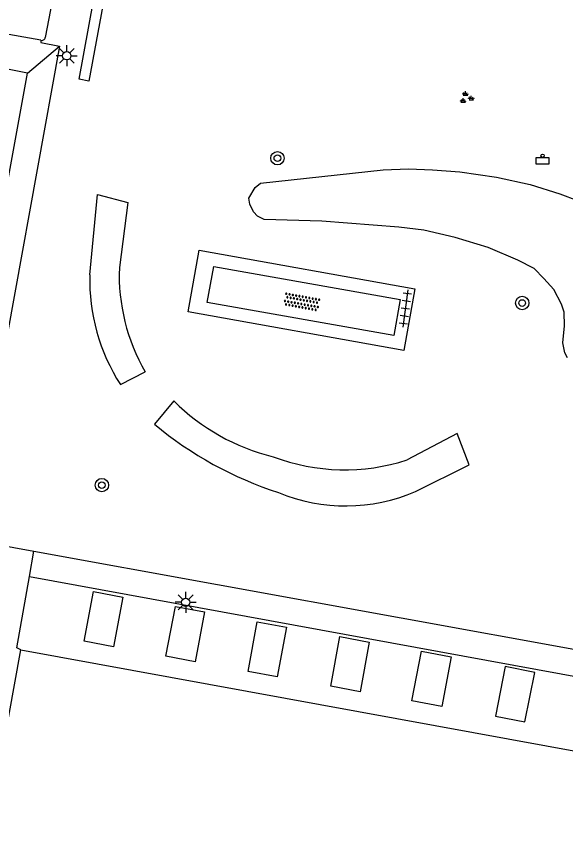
# Model space of a CAD drawing. Extents: x 132999 to 136000, y 398499 to 400501.
# Drawn here: x 133228.81 to 133261.62, y 399856.93 to 399905.46 of the extents above; entities that cross this region are included whole.
import ezdxf

# ---------------------------------------------------------------- set-up
doc = ezdxf.new("R2010")
doc.units = 0
for name, color, linetype in [('gg-bbg-bijgebouw', 7, 'Continuous'), ('gg-bbg-hoofdgebouw', 7, 'Continuous'), ('gg-knt-verharding', 7, 'Continuous'), ('gt-grn-groengrens', 7, 'Continuous'), ('gt-grn-weggrens', 7, 'Continuous'), ('gt-symb-afvalbak', 7, 'Continuous'), ('gt-symb-boom', 7, 'Continuous'), ('gt-symb-groenvak', 7, 'Continuous'), ('gt-symb-lichtmast', 7, 'Continuous'), ('gt-symb-overige verharding', 7, 'Continuous'), ('gt-symb-tegel verharding', 7, 'Continuous')]:
    doc.layers.add(name, color=color, linetype=linetype)

# ---------------------------------------------------------------- blocks, each defined once
blk = doc.blocks.new('gt0-BOOM')
at = {"layer": 'gt-symb-boom'}
for radius in [0.4, 0.2]:
    blk.add_circle((0, 0), radius, dxfattribs=at)
blk = doc.blocks.new('gt0-LMAST')
at = {"layer": 'gt-symb-lichtmast'}
for p, q in [((-0.005, 0.246), (-0.005, 0.621)), ((-0.182, 0.173), (-0.447, 0.438)), ((0.172, 0.173), (0.437, 0.438)), ((-0.255, -0.004), (-0.63, -0.004)), ((-0.182, -0.181), (-0.447, -0.446)), ((-0.005, -0.254), (-0.005, -0.629)), ((0.437, -0.446), (0.172, -0.181)), ((0.245, -0.004), (0.62, -0.004))]:
    blk.add_line(p, q, dxfattribs=at)
blk.add_circle((-0.005, -0.004), 0.25, dxfattribs=at)
blk = doc.blocks.new('gt0-OVH')
at = {"layer": 'gt-symb-overige verharding'}
for points in [[(-0.972, 0.298), (-0.967, 0.308), (-0.965, 0.319), (-0.966, 0.33), (-0.971, 0.34), (-0.978, 0.348), (-0.988, 0.353), (-0.999, 0.355), (-1.01, 0.354), (-1.02, 0.349), (-1.028, 0.342), (-1.033, 0.332), (-1.035, 0.321), (-1.034, 0.31), (-1.029, 0.3), (-1.022, 0.292), (-1.012, 0.287), (-1.001, 0.285), (-0.99, 0.286), (-0.98, 0.291)], [(-0.872, 0.106), (-0.867, 0.116), (-0.865, 0.126), (-0.866, 0.137), (-0.871, 0.147), (-0.878, 0.156), (-0.888, 0.161), (-0.899, 0.163), (-0.91, 0.162), (-0.92, 0.157), (-0.928, 0.15), (-0.933, 0.14), (-0.935, 0.129), (-0.934, 0.118), (-0.929, 0.108), (-0.922, 0.1), (-0.912, 0.095), (-0.901, 0.092), (-0.89, 0.094), (-0.88, 0.098)], [(-0.772, 0.298), (-0.767, 0.308), (-0.765, 0.319), (-0.766, 0.33), (-0.771, 0.34), (-0.778, 0.348), (-0.788, 0.353), (-0.799, 0.355), (-0.81, 0.354), (-0.82, 0.349), (-0.828, 0.342), (-0.833, 0.332), (-0.835, 0.321), (-0.834, 0.31), (-0.829, 0.3), (-0.822, 0.292), (-0.812, 0.287), (-0.801, 0.285), (-0.79, 0.286), (-0.78, 0.291)], [(-0.672, 0.106), (-0.667, 0.116), (-0.665, 0.126), (-0.666, 0.137), (-0.671, 0.147), (-0.678, 0.156), (-0.688, 0.161), (-0.699, 0.163), (-0.71, 0.162), (-0.72, 0.157), (-0.728, 0.15), (-0.733, 0.14), (-0.735, 0.129), (-0.734, 0.118), (-0.729, 0.108), (-0.722, 0.1), (-0.712, 0.095), (-0.701, 0.092), (-0.69, 0.094), (-0.68, 0.098)], [(-0.572, 0.298), (-0.567, 0.308), (-0.565, 0.319), (-0.566, 0.33), (-0.571, 0.34), (-0.578, 0.348), (-0.588, 0.353), (-0.599, 0.355), (-0.61, 0.354), (-0.62, 0.349), (-0.628, 0.342), (-0.633, 0.332), (-0.635, 0.321), (-0.634, 0.31), (-0.629, 0.3), (-0.622, 0.292), (-0.612, 0.287), (-0.601, 0.285), (-0.59, 0.286), (-0.58, 0.291)], [(-0.472, 0.106), (-0.467, 0.116), (-0.465, 0.126), (-0.466, 0.137), (-0.471, 0.147), (-0.478, 0.156), (-0.488, 0.161), (-0.499, 0.163), (-0.51, 0.162), (-0.52, 0.157), (-0.528, 0.15), (-0.533, 0.14), (-0.535, 0.129), (-0.534, 0.118), (-0.529, 0.108), (-0.522, 0.1), (-0.512, 0.095), (-0.501, 0.092), (-0.49, 0.094), (-0.48, 0.098)], [(-0.372, 0.298), (-0.367, 0.308), (-0.365, 0.319), (-0.366, 0.33), (-0.371, 0.34), (-0.378, 0.348), (-0.388, 0.353), (-0.399, 0.355), (-0.41, 0.354), (-0.42, 0.349), (-0.428, 0.342), (-0.433, 0.332), (-0.435, 0.321), (-0.434, 0.31), (-0.429, 0.3), (-0.422, 0.292), (-0.412, 0.287), (-0.401, 0.285), (-0.39, 0.286), (-0.38, 0.291)], [(-0.272, 0.106), (-0.267, 0.116), (-0.265, 0.126), (-0.266, 0.137), (-0.271, 0.147), (-0.278, 0.156), (-0.288, 0.161), (-0.299, 0.163), (-0.31, 0.162), (-0.32, 0.157), (-0.328, 0.15), (-0.333, 0.14), (-0.335, 0.129), (-0.334, 0.118), (-0.329, 0.108), (-0.322, 0.1), (-0.312, 0.095), (-0.301, 0.092), (-0.29, 0.094), (-0.28, 0.098)], [(-0.172, 0.298), (-0.167, 0.308), (-0.165, 0.319), (-0.166, 0.33), (-0.171, 0.34), (-0.178, 0.348), (-0.188, 0.353), (-0.199, 0.355), (-0.21, 0.354), (-0.22, 0.349), (-0.228, 0.342), (-0.233, 0.332), (-0.235, 0.321), (-0.234, 0.31), (-0.229, 0.3), (-0.222, 0.292), (-0.212, 0.287), (-0.201, 0.285), (-0.19, 0.286), (-0.18, 0.291)], [(-0.072, 0.106), (-0.067, 0.116), (-0.065, 0.126), (-0.066, 0.137), (-0.071, 0.147), (-0.078, 0.156), (-0.088, 0.161), (-0.099, 0.163), (-0.11, 0.162), (-0.12, 0.157), (-0.128, 0.15), (-0.133, 0.14), (-0.135, 0.129), (-0.134, 0.118), (-0.129, 0.108), (-0.122, 0.1), (-0.112, 0.095), (-0.101, 0.092), (-0.09, 0.094), (-0.08, 0.098)], [(0.028, 0.298), (0.033, 0.308), (0.035, 0.319), (0.034, 0.33), (0.029, 0.34), (0.022, 0.348), (0.012, 0.353), (0.001, 0.355), (-0.01, 0.354), (-0.02, 0.349), (-0.028, 0.342), (-0.033, 0.332), (-0.035, 0.321), (-0.034, 0.31), (-0.029, 0.3), (-0.022, 0.292), (-0.012, 0.287), (-0.001, 0.285), (0.01, 0.286), (0.02, 0.291)], [(0.128, 0.106), (0.133, 0.116), (0.135, 0.126), (0.134, 0.137), (0.129, 0.147), (0.122, 0.156), (0.112, 0.161), (0.101, 0.163), (0.09, 0.162), (0.08, 0.157), (0.072, 0.15), (0.067, 0.14), (0.065, 0.129), (0.066, 0.118), (0.071, 0.108), (0.078, 0.1), (0.088, 0.095), (0.099, 0.092), (0.11, 0.094), (0.12, 0.098)], [(0.228, 0.298), (0.233, 0.308), (0.235, 0.319), (0.234, 0.33), (0.229, 0.34), (0.222, 0.348), (0.212, 0.353), (0.201, 0.355), (0.19, 0.354), (0.18, 0.349), (0.172, 0.342), (0.167, 0.332), (0.165, 0.321), (0.166, 0.31), (0.171, 0.3), (0.178, 0.292), (0.188, 0.287), (0.199, 0.285), (0.21, 0.286), (0.22, 0.291)], [(0.328, 0.106), (0.333, 0.116), (0.335, 0.126), (0.334, 0.137), (0.329, 0.147), (0.322, 0.156), (0.312, 0.161), (0.301, 0.163), (0.29, 0.162), (0.28, 0.157), (0.272, 0.15), (0.267, 0.14), (0.265, 0.129), (0.266, 0.118), (0.271, 0.108), (0.278, 0.1), (0.288, 0.095), (0.299, 0.092), (0.31, 0.094), (0.32, 0.098)], [(0.428, 0.298), (0.433, 0.308), (0.435, 0.319), (0.434, 0.33), (0.429, 0.34), (0.422, 0.348), (0.412, 0.353), (0.401, 0.355), (0.39, 0.354), (0.38, 0.349), (0.372, 0.342), (0.367, 0.332), (0.365, 0.321), (0.366, 0.31), (0.371, 0.3), (0.378, 0.292), (0.388, 0.287), (0.399, 0.285), (0.41, 0.286), (0.42, 0.291)], [(0.528, 0.106), (0.533, 0.116), (0.535, 0.126), (0.534, 0.137), (0.529, 0.147), (0.522, 0.156), (0.512, 0.161), (0.501, 0.163), (0.49, 0.162), (0.48, 0.157), (0.472, 0.15), (0.467, 0.14), (0.465, 0.129), (0.466, 0.118), (0.471, 0.108), (0.478, 0.1), (0.488, 0.095), (0.499, 0.092), (0.51, 0.094), (0.52, 0.098)], [(0.628, 0.298), (0.633, 0.308), (0.635, 0.319), (0.634, 0.33), (0.629, 0.34), (0.622, 0.348), (0.612, 0.353), (0.601, 0.355), (0.59, 0.354), (0.58, 0.349), (0.572, 0.342), (0.567, 0.332), (0.565, 0.321), (0.566, 0.31), (0.571, 0.3), (0.578, 0.292), (0.588, 0.287), (0.599, 0.285), (0.61, 0.286), (0.62, 0.291)], [(0.728, 0.106), (0.733, 0.116), (0.735, 0.126), (0.734, 0.137), (0.729, 0.147), (0.722, 0.156), (0.712, 0.161), (0.701, 0.163), (0.69, 0.162), (0.68, 0.157), (0.672, 0.15), (0.667, 0.14), (0.665, 0.129), (0.666, 0.118), (0.671, 0.108), (0.678, 0.1), (0.688, 0.095), (0.699, 0.092), (0.71, 0.094), (0.72, 0.098)], [(0.828, 0.298), (0.833, 0.308), (0.835, 0.319), (0.834, 0.33), (0.829, 0.34), (0.822, 0.348), (0.812, 0.353), (0.801, 0.355), (0.79, 0.354), (0.78, 0.349), (0.772, 0.342), (0.767, 0.332), (0.765, 0.321), (0.766, 0.31), (0.771, 0.3), (0.778, 0.292), (0.788, 0.287), (0.799, 0.285), (0.81, 0.286), (0.82, 0.291)], [(0.928, 0.106), (0.933, 0.116), (0.935, 0.126), (0.934, 0.137), (0.929, 0.147), (0.922, 0.156), (0.912, 0.161), (0.901, 0.163), (0.89, 0.162), (0.88, 0.157), (0.872, 0.15), (0.867, 0.14), (0.865, 0.129), (0.866, 0.118), (0.871, 0.108), (0.878, 0.1), (0.888, 0.095), (0.899, 0.092), (0.91, 0.094), (0.92, 0.098)], [(1.028, 0.298), (1.033, 0.308), (1.035, 0.319), (1.034, 0.33), (1.029, 0.34), (1.022, 0.348), (1.012, 0.353), (1.001, 0.355), (0.99, 0.354), (0.98, 0.349), (0.972, 0.342), (0.967, 0.332), (0.965, 0.321), (0.966, 0.31), (0.971, 0.3), (0.978, 0.292), (0.988, 0.287), (0.999, 0.285), (1.01, 0.286), (1.02, 0.291)], [(-0.972, -0.142), (-0.967, -0.132), (-0.965, -0.121), (-0.966, -0.11), (-0.971, -0.1), (-0.978, -0.092), (-0.988, -0.087), (-0.999, -0.085), (-1.01, -0.086), (-1.02, -0.091), (-1.028, -0.098), (-1.033, -0.108), (-1.035, -0.119), (-1.034, -0.13), (-1.029, -0.14), (-1.022, -0.148), (-1.012, -0.153), (-1.001, -0.155), (-0.99, -0.154), (-0.98, -0.149)], [(-0.872, -0.334), (-0.867, -0.324), (-0.865, -0.314), (-0.866, -0.303), (-0.871, -0.293), (-0.878, -0.284), (-0.888, -0.279), (-0.899, -0.277), (-0.91, -0.278), (-0.92, -0.283), (-0.928, -0.29), (-0.933, -0.3), (-0.935, -0.311), (-0.934, -0.322), (-0.929, -0.332), (-0.922, -0.34), (-0.912, -0.345), (-0.901, -0.348), (-0.89, -0.346), (-0.88, -0.342)], [(-0.772, -0.142), (-0.767, -0.132), (-0.765, -0.121), (-0.766, -0.11), (-0.771, -0.1), (-0.778, -0.092), (-0.788, -0.087), (-0.799, -0.085), (-0.81, -0.086), (-0.82, -0.091), (-0.828, -0.098), (-0.833, -0.108), (-0.835, -0.119), (-0.834, -0.13), (-0.829, -0.14), (-0.822, -0.148), (-0.812, -0.153), (-0.801, -0.155), (-0.79, -0.154), (-0.78, -0.149)], [(-0.672, -0.334), (-0.667, -0.324), (-0.665, -0.314), (-0.666, -0.303), (-0.671, -0.293), (-0.678, -0.284), (-0.688, -0.279), (-0.699, -0.277), (-0.71, -0.278), (-0.72, -0.283), (-0.728, -0.29), (-0.733, -0.3), (-0.735, -0.311), (-0.734, -0.322), (-0.729, -0.332), (-0.722, -0.34), (-0.712, -0.345), (-0.701, -0.348), (-0.69, -0.346), (-0.68, -0.342)], [(-0.572, -0.142), (-0.567, -0.132), (-0.565, -0.121), (-0.566, -0.11), (-0.571, -0.1), (-0.578, -0.092), (-0.588, -0.087), (-0.599, -0.085), (-0.61, -0.086), (-0.62, -0.091), (-0.628, -0.098), (-0.633, -0.108), (-0.635, -0.119), (-0.634, -0.13), (-0.629, -0.14), (-0.622, -0.148), (-0.612, -0.153), (-0.601, -0.155), (-0.59, -0.154), (-0.58, -0.149)], [(-0.472, -0.334), (-0.467, -0.324), (-0.465, -0.314), (-0.466, -0.303), (-0.471, -0.293), (-0.478, -0.284), (-0.488, -0.279), (-0.499, -0.277), (-0.51, -0.278), (-0.52, -0.283), (-0.528, -0.29), (-0.533, -0.3), (-0.535, -0.311), (-0.534, -0.322), (-0.529, -0.332), (-0.522, -0.34), (-0.512, -0.345), (-0.501, -0.348), (-0.49, -0.346), (-0.48, -0.342)], [(-0.372, -0.142), (-0.367, -0.132), (-0.365, -0.121), (-0.366, -0.11), (-0.371, -0.1), (-0.378, -0.092), (-0.388, -0.087), (-0.399, -0.085), (-0.41, -0.086), (-0.42, -0.091), (-0.428, -0.098), (-0.433, -0.108), (-0.435, -0.119), (-0.434, -0.13), (-0.429, -0.14), (-0.422, -0.148), (-0.412, -0.153), (-0.401, -0.155), (-0.39, -0.154), (-0.38, -0.149)], [(-0.272, -0.334), (-0.267, -0.324), (-0.265, -0.314), (-0.266, -0.303), (-0.271, -0.293), (-0.278, -0.284), (-0.288, -0.279), (-0.299, -0.277), (-0.31, -0.278), (-0.32, -0.283), (-0.328, -0.29), (-0.333, -0.3), (-0.335, -0.311), (-0.334, -0.322), (-0.329, -0.332), (-0.322, -0.34), (-0.312, -0.345), (-0.301, -0.348), (-0.29, -0.346), (-0.28, -0.342)], [(-0.172, -0.142), (-0.167, -0.132), (-0.165, -0.121), (-0.166, -0.11), (-0.171, -0.1), (-0.178, -0.092), (-0.188, -0.087), (-0.199, -0.085), (-0.21, -0.086), (-0.22, -0.091), (-0.228, -0.098), (-0.233, -0.108), (-0.235, -0.119), (-0.234, -0.13), (-0.229, -0.14), (-0.222, -0.148), (-0.212, -0.153), (-0.201, -0.155), (-0.19, -0.154), (-0.18, -0.149)], [(-0.072, -0.334), (-0.067, -0.324), (-0.065, -0.314), (-0.066, -0.303), (-0.071, -0.293), (-0.078, -0.284), (-0.088, -0.279), (-0.099, -0.277), (-0.11, -0.278), (-0.12, -0.283), (-0.128, -0.29), (-0.133, -0.3), (-0.135, -0.311), (-0.134, -0.322), (-0.129, -0.332), (-0.122, -0.34), (-0.112, -0.345), (-0.101, -0.348), (-0.09, -0.346), (-0.08, -0.342)], [(0.028, -0.142), (0.033, -0.132), (0.035, -0.121), (0.034, -0.11), (0.029, -0.1), (0.022, -0.092), (0.012, -0.087), (0.001, -0.085), (-0.01, -0.086), (-0.02, -0.091), (-0.028, -0.098), (-0.033, -0.108), (-0.035, -0.119), (-0.034, -0.13), (-0.029, -0.14), (-0.022, -0.148), (-0.012, -0.153), (-0.001, -0.155), (0.01, -0.154), (0.02, -0.149)], [(0.128, -0.334), (0.133, -0.324), (0.135, -0.314), (0.134, -0.303), (0.129, -0.293), (0.122, -0.284), (0.112, -0.279), (0.101, -0.277), (0.09, -0.278), (0.08, -0.283), (0.072, -0.29), (0.067, -0.3), (0.065, -0.311), (0.066, -0.322), (0.071, -0.332), (0.078, -0.34), (0.088, -0.345), (0.099, -0.348), (0.11, -0.346), (0.12, -0.342)], [(0.228, -0.142), (0.233, -0.132), (0.235, -0.121), (0.234, -0.11), (0.229, -0.1), (0.222, -0.092), (0.212, -0.087), (0.201, -0.085), (0.19, -0.086), (0.18, -0.091), (0.172, -0.098), (0.167, -0.108), (0.165, -0.119), (0.166, -0.13), (0.171, -0.14), (0.178, -0.148), (0.188, -0.153), (0.199, -0.155), (0.21, -0.154), (0.22, -0.149)], [(0.328, -0.334), (0.333, -0.324), (0.335, -0.314), (0.334, -0.303), (0.329, -0.293), (0.322, -0.284), (0.312, -0.279), (0.301, -0.277), (0.29, -0.278), (0.28, -0.283), (0.272, -0.29), (0.267, -0.3), (0.265, -0.311), (0.266, -0.322), (0.271, -0.332), (0.278, -0.34), (0.288, -0.345), (0.299, -0.348), (0.31, -0.346), (0.32, -0.342)], [(0.428, -0.142), (0.433, -0.132), (0.435, -0.121), (0.434, -0.11), (0.429, -0.1), (0.422, -0.092), (0.412, -0.087), (0.401, -0.085), (0.39, -0.086), (0.38, -0.091), (0.372, -0.098), (0.367, -0.108), (0.365, -0.119), (0.366, -0.13), (0.371, -0.14), (0.378, -0.148), (0.388, -0.153), (0.399, -0.155), (0.41, -0.154), (0.42, -0.149)], [(0.528, -0.334), (0.533, -0.324), (0.535, -0.314), (0.534, -0.303), (0.529, -0.293), (0.522, -0.284), (0.512, -0.279), (0.501, -0.277), (0.49, -0.278), (0.48, -0.283), (0.472, -0.29), (0.467, -0.3), (0.465, -0.311), (0.466, -0.322), (0.471, -0.332), (0.478, -0.34), (0.488, -0.345), (0.499, -0.348), (0.51, -0.346), (0.52, -0.342)], [(0.628, -0.142), (0.633, -0.132), (0.635, -0.121), (0.634, -0.11), (0.629, -0.1), (0.622, -0.092), (0.612, -0.087), (0.601, -0.085), (0.59, -0.086), (0.58, -0.091), (0.572, -0.098), (0.567, -0.108), (0.565, -0.119), (0.566, -0.13), (0.571, -0.14), (0.578, -0.148), (0.588, -0.153), (0.599, -0.155), (0.61, -0.154), (0.62, -0.149)], [(0.728, -0.334), (0.733, -0.324), (0.735, -0.314), (0.734, -0.303), (0.729, -0.293), (0.722, -0.284), (0.712, -0.279), (0.701, -0.277), (0.69, -0.278), (0.68, -0.283), (0.672, -0.29), (0.667, -0.3), (0.665, -0.311), (0.666, -0.322), (0.671, -0.332), (0.678, -0.34), (0.688, -0.345), (0.699, -0.348), (0.71, -0.346), (0.72, -0.342)], [(0.828, -0.142), (0.833, -0.132), (0.835, -0.121), (0.834, -0.11), (0.829, -0.1), (0.822, -0.092), (0.812, -0.087), (0.801, -0.085), (0.79, -0.086), (0.78, -0.091), (0.772, -0.098), (0.767, -0.108), (0.765, -0.119), (0.766, -0.13), (0.771, -0.14), (0.778, -0.148), (0.788, -0.153), (0.799, -0.155), (0.81, -0.154), (0.82, -0.149)], [(0.928, -0.334), (0.933, -0.324), (0.935, -0.314), (0.934, -0.303), (0.929, -0.293), (0.922, -0.284), (0.912, -0.279), (0.901, -0.277), (0.89, -0.278), (0.88, -0.283), (0.872, -0.29), (0.867, -0.3), (0.865, -0.311), (0.866, -0.322), (0.871, -0.332), (0.878, -0.34), (0.888, -0.345), (0.899, -0.348), (0.91, -0.346), (0.92, -0.342)], [(1.028, -0.142), (1.033, -0.132), (1.035, -0.121), (1.034, -0.11), (1.029, -0.1), (1.022, -0.092), (1.012, -0.087), (1.001, -0.085), (0.99, -0.086), (0.98, -0.091), (0.972, -0.098), (0.967, -0.108), (0.965, -0.119), (0.966, -0.13), (0.971, -0.14), (0.978, -0.148), (0.988, -0.153), (0.999, -0.155), (1.01, -0.154), (1.02, -0.149)]]:
    blk.add_lwpolyline(points, close=True, dxfattribs=at)
blk = doc.blocks.new('gt0-TEG1')
at = {"layer": 'gt-symb-tegel verharding'}
for p, q in [((-1.125, 0), (1.125, 0)), ((-0.9, -0.25), (-0.9, 0.25)), ((-0.45, -0.25), (-0.45, 0.25)), ((0, -0.25), (0, 0.25)), ((0.45, -0.25), (0.45, 0.25)), ((0.9, -0.25), (0.9, 0.25))]:
    blk.add_line(p, q, dxfattribs=at)
blk = doc.blocks.new('gt0-GRVAK')
at = {"layer": 'gt-symb-groenvak'}
for p, q in [((-0.11, 0.189), (-0.228, 0.24)), ((-0.182, 0.153), (0.088, 0.153)), ((-0.091, 0.211), (-0.156, 0.322)), ((-0.047, 0.214), (-0.047, 0.393)), ((-0.004, 0.211), (0.061, 0.322)), ((0.015, 0.189), (0.133, 0.24)), ((0.262, -0.052), (0.197, 0.059)), ((0.305, -0.049), (0.305, 0.13)), ((0.349, -0.052), (0.414, 0.059)), ((-0.245, -0.228), (-0.363, -0.177)), ((-0.318, -0.264), (-0.047, -0.264)), ((-0.226, -0.206), (-0.291, -0.095)), ((-0.183, -0.203), (-0.183, -0.024)), ((-0.139, -0.206), (-0.074, -0.095)), ((-0.12, -0.228), (-0.002, -0.177)), ((0.243, -0.074), (0.125, -0.023)), ((0.17, -0.11), (0.441, -0.11)), ((0.368, -0.074), (0.486, -0.023))]:
    blk.add_line(p, q, dxfattribs=at)
blk = doc.blocks.new('gt0-ABAK')
at = {"layer": 'gt-symb-afvalbak'}
blk.add_lwpolyline([(0.375, -0.5), (-0.375, -0.5), (-0.375, -0.1), (0.375, -0.1)], close=True, dxfattribs=at)
blk.add_circle((0, 0), 0.1, dxfattribs=at)

msp = doc.modelspace()

# ---------------------------------------------------------------- linework, layer by layer
at = {"layer": 'gg-bbg-bijgebouw'}
for points in [[(133234.62, 399867.8), (133232.87, 399868.13), (133233.42, 399871.1), (133235.17, 399870.77), (133234.62, 399867.8)], [(133239.49, 399866.91), (133237.75, 399867.24), (133238.31, 399870.21), (133240.06, 399869.88), (133239.49, 399866.91)], [(133244.39, 399866), (133242.651, 399866.33), (133243.2, 399869.3), (133244.95, 399868.97), (133244.39, 399866)], [(133249.34, 399865.11), (133247.59, 399865.44), (133248.14, 399868.41), (133249.89, 399868.08), (133249.34, 399865.11)], [(133254.22, 399864.23), (133252.43, 399864.57), (133253, 399867.54), (133254.78, 399867.2), (133254.22, 399864.23)], [(133259.77, 399866.27), (133258.01, 399866.62), (133257.42, 399863.66), (133259.19, 399863.31), (133259.77, 399866.27)]]:
    msp.add_lwpolyline(points, dxfattribs=at)
at = {"layer": 'gg-bbg-hoofdgebouw'}
for p, q in [((133226.998, 399856.152), (133229.08, 399867.61)), ((133229.08, 399867.61), (133273.88, 399859.44))]:
    msp.add_line(p, q, dxfattribs=at)
at = {"layer": 'gg-knt-verharding'}
for p, q in [((133230.28, 399904.03), (133224.604, 399905.05)), ((133229.49, 399902.07), (133225.68, 399902.81)), ((133221.255, 399857.159), (133229.49, 399902.07)), ((133229.865, 399873.505), (133275.193, 399865.29)), ((133229.598, 399872.007), (133274.57, 399863.77))]:
    msp.add_line(p, q, dxfattribs=at)
for points in [[(133229.855, 399931.354), (133235.371, 399930.35), (133231.803, 399910.818), (133230.539, 399904.184)], [(133230.28, 399904.03), (133230.286, 399903.885), (133231.392, 399903.671)], [(133231.392, 399903.671), (133226.03, 399874.2), (133229.865, 399873.505)], [(133252.609, 399889.185), (133251.947, 399885.492), (133239.079, 399887.8), (133239.741, 399891.492), (133252.609, 399889.185)], [(133240.219, 399888.365), (133240.602, 399890.518), (133251.736, 399888.539), (133251.354, 399886.385), (133240.219, 399888.365)], [(133229.08, 399867.61), (133228.836, 399867.736), (133229.598, 399872.007)]]:
    msp.add_lwpolyline(points, dxfattribs=at)
msp.add_arc((133230.345, 399904.216), 0.197, 250.8514, 350.6195, dxfattribs=at)
at = {"layer": 'gt-grn-groengrens'}
for p, q in [((133235.033, 399883.463), (133236.502, 399884.229)), ((133238.22, 399882.482), (133237.063, 399881.088))]:
    msp.add_line(p, q, dxfattribs=at)
for points in [[(133232.557, 399901.7), (133237.75, 399930.013), (133238.698, 399929.922)], [(133284.269, 399915.131), (133237.25, 399923.791), (133233.147, 399901.591), (133232.557, 399901.7)], [(133242.689, 399894.602), (133243.072, 399895.24), (133243.403, 399895.495), (133250.729, 399896.287), (133252.234, 399896.338), (133253.664, 399896.287), (133255.297, 399896.159), (133257.492, 399895.853), (133259.508, 399895.419), (133261.269, 399894.857), (133262.316, 399894.449)], [(133233.2, 399890.016), (133233.66, 399894.807), (133235.477, 399894.335), (133234.967, 399890.449)], [(133261.729, 399885.055), (133261.576, 399885.361), (133261.448, 399885.948), (133261.55, 399886.969), (133261.525, 399887.786), (133261.372, 399888.271), (133260.912, 399889.139), (133260.325, 399889.803), (133259.738, 399890.39), (133258.768, 399890.9), (133256.982, 399891.641), (133255.016, 399892.253), (133253.153, 399892.687), (133251.647, 399892.866), (133247.053, 399893.223), (133243.608, 399893.326), (133243.225, 399893.53), (133242.97, 399893.785), (133242.765, 399894.245), (133242.689, 399894.602)], [(133252.653, 399877.066), (133255.863, 399878.676), (133255.133, 399880.538), (133252.157, 399878.964)]]:
    msp.add_lwpolyline(points, dxfattribs=at)
for centre, radius, start, end in [((133246.545, 399890.007), 11.587, 177.8133, 209.9121), ((133244.735, 399889.71), 11.539, 178.4785, 212.7762), ((133247.163, 399891.469), 12.679, 225.1431, 256.2351), ((133251.433, 399898.427), 22.52, 230.3504, 251.9983), ((133248.423, 399890.455), 12.083, 249.268, 288.0004), ((133248.496, 399886.815), 10.598, 247.6913, 293.0932)]:
    msp.add_arc(centre, radius, start, end, dxfattribs=at)
at = {"layer": 'gt-grn-weggrens'}
for p, q in [((133229.49, 399902.07), (133231.392, 399903.671)), ((133229.598, 399872.007), (133229.865, 399873.505))]:
    msp.add_line(p, q, dxfattribs=at)

# ---------------------------------------------------------------- block references
at = {"layer": 'gt-symb-afvalbak'}
msp.add_blockref('gt0-ABAK', (133260.237, 399897.13), dxfattribs=at)
at = {"layer": 'gt-symb-boom'}
for p in [(133244.405, 399896.982), (133259.023, 399888.333), (133233.924, 399877.454)]:
    msp.add_blockref('gt0-BOOM', p, dxfattribs=at)
at = {"layer": 'gt-symb-groenvak'}
msp.add_blockref('gt0-GRVAK', (133255.68, 399900.586), dxfattribs=at)
at = {"layer": 'gt-symb-lichtmast'}
for p in [(133231.832, 399903.106), (133238.933, 399870.461)]:
    msp.add_blockref('gt0-LMAST', p, dxfattribs=at)
at = {"layer": 'gt-symb-overige verharding', "rotation": -10.366322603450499}
msp.add_blockref('gt0-OVH', (133245.859, 399888.391), dxfattribs=at)
at = {"layer": 'gt-symb-tegel verharding', "rotation": -97.64386978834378}
msp.add_blockref('gt0-TEG1', (133252.048, 399888.015), dxfattribs=at)

doc.saveas('drawing.dxf')
